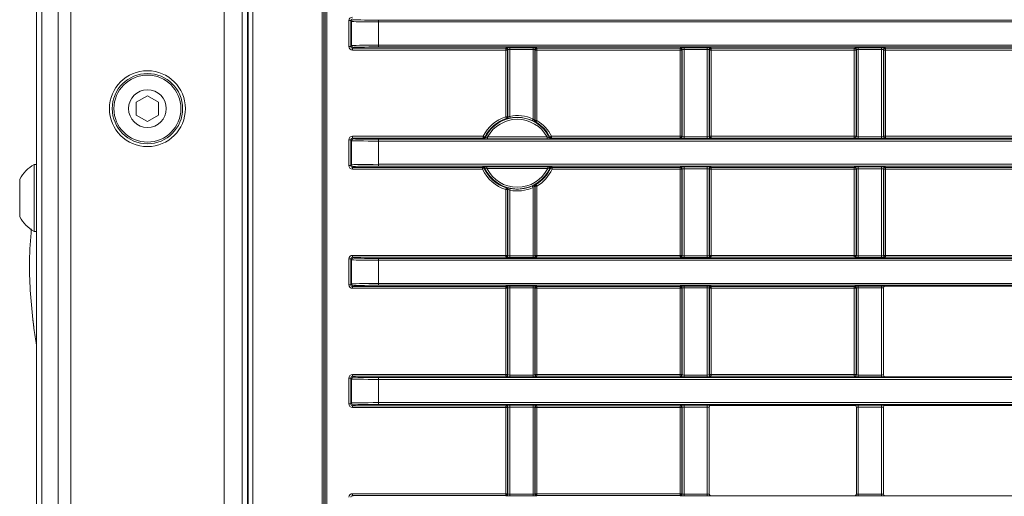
# Model space of a CAD drawing. Header units: millimetres. Extents: x 0 to 1118, y 0 to 864.
# Tile 335 of 390: x 460 to 488, y 646 to 660. Entities that reach past the tile are written whole.
import ezdxf

# ---------------------------------------------------------------- set-up
doc = ezdxf.new("R2010")
doc.units = ezdxf.units.MM

msp = doc.modelspace()

# ---------------------------------------------------------------- linework, layer by layer
at = {"color": 7, "linetype": 'Continuous', "lineweight": 15}
for p, q in [((466.3566, 606.7278), (466.3566, 665.343)), ((460.4512, 664.4104), (460.4512, 607.6604)), ((466.2012, 664.4104), (466.2012, 607.6604)), ((473.6379, 657.0448), (473.6379, 658.9383)), ((474.3896, 658.9383), (474.3896, 656.9449)), ((463.5548, 657.6462), (463.2423, 657.4658)), ((463.2423, 657.4658), (463.2423, 657.1049)), ((463.8673, 657.4658), (463.5548, 657.6462)), ((463.8673, 657.1049), (463.8673, 657.4658)), ((463.2423, 657.1049), (463.5548, 656.9245)), ((463.5548, 656.9245), (463.8673, 657.1049)), ((460.4512, 655.7229), (460.3862, 655.7229)), ((460.3862, 655.7229), (460.3862, 654.7854)), ((459.9812, 655.3131), (459.9812, 654.7854)), ((473.6379, 653.1658), (473.6379, 655.0259)), ((474.3896, 655.1258), (474.3896, 653.1658)), ((459.9812, 654.7854), (459.9812, 654.2576)), ((460.3862, 654.7854), (460.3862, 653.8479)), ((460.3862, 653.8479), (460.4512, 653.8479)), ((484.1414, 649.8314), (484.1414, 652.2643)), ((484.1913, 652.3143), (488.2111, 652.3143)), ((484.1913, 649.7814), (488.2111, 649.7814)), ((479.2664, 646.4953), (479.2664, 648.9282)), ((479.3163, 648.9782), (483.3361, 648.9782)), ((483.3861, 648.9282), (483.3861, 646.4953)), ((484.1414, 646.4953), (484.1414, 648.9282)), ((484.1913, 648.9782), (488.2111, 648.9782)), ((479.3163, 646.4453), (483.3361, 646.4453)), ((484.1913, 646.4453), (488.2111, 646.4453))]:
    msp.add_line(p, q, dxfattribs=at)
at = {"color": 9, "linetype": 'Continuous', "lineweight": 0}
for p, q in [((466.3741, 606.735), (466.3741, 665.3357)), ((466.4991, 665.3357), (466.4991, 606.735)), ((460.5977, 664.4104), (460.5977, 607.6604)), ((461.0548, 664.4104), (461.0548, 607.6604)), ((461.4083, 664.4104), (461.4083, 607.6604)), ((465.7012, 664.4104), (465.7012, 607.6604)), ((468.44, 609.7202), (468.44, 662.3505)), ((468.49, 662.3505), (468.49, 609.7202)), ((468.5254, 609.772), (468.5254, 662.2987)), ((468.5754, 662.2987), (468.5754, 609.772)), ((469.19, 659.0269), (469.19, 659.7494)), ((469.19, 659.7494), (469.24, 659.7494)), ((469.2634, 659.726), (469.24, 659.7494)), ((469.24, 659.7494), (469.24, 659.0269)), ((469.2634, 659.0503), (469.2634, 659.726)), ((470.0133, 659.714), (470.0133, 659.764)), ((470.0133, 659.764), (609.6392, 659.764)), ((609.6392, 659.714), (470.0133, 659.714)), ((470.0133, 659.714), (470.0133, 659.0623)), ((470.0133, 659.0123), (470.0133, 659.0623)), ((470.0133, 659.0623), (609.6392, 659.0623)), ((469.19, 659.0269), (469.24, 659.0269)), ((469.24, 659.0269), (469.2634, 659.0503)), ((469.3134, 659.0003), (469.29, 658.9769)), ((469.29, 658.9769), (473.5765, 658.9769)), ((469.29, 658.9269), (469.29, 658.9769)), ((473.5765, 658.9269), (469.29, 658.9269)), ((609.6392, 659.0123), (470.0133, 659.0123)), ((473.5765, 658.9769), (473.5879, 658.9883)), ((473.5765, 658.9269), (473.5765, 658.9769)), ((473.5765, 657.0531), (473.5765, 658.9269)), ((473.5765, 658.9269), (473.6265, 658.9269)), ((473.6379, 658.9383), (473.6265, 658.9269)), ((473.6265, 658.9269), (473.6265, 657.0531)), ((473.6879, 658.99), (474.3396, 658.99)), ((473.6879, 658.94), (473.6879, 658.99)), ((474.3396, 658.94), (473.6879, 658.94)), ((473.6879, 658.94), (473.6879, 657.0688)), ((474.3396, 658.94), (474.3396, 658.99)), ((474.3396, 656.9952), (474.3396, 658.94)), ((474.401, 658.9269), (474.3896, 658.9383)), ((474.401, 656.9514), (474.401, 658.9269)), ((474.401, 658.9269), (474.451, 658.9269)), ((474.4396, 658.9883), (474.451, 658.9769)), ((474.451, 658.9769), (478.4515, 658.9769)), ((474.451, 658.9269), (474.451, 658.9769)), ((478.4515, 658.9269), (474.451, 658.9269)), ((474.451, 658.9269), (474.451, 656.9514)), ((478.4515, 658.9769), (478.4629, 658.9883)), ((478.4515, 658.9269), (478.4515, 658.9769)), ((478.4515, 658.9269), (478.5015, 658.9269)), ((478.4515, 656.5133), (478.4515, 658.9269)), ((478.5129, 658.9383), (478.5015, 658.9269)), ((478.5015, 658.9269), (478.5015, 656.5133)), ((478.5129, 656.5019), (478.5129, 658.9383)), ((478.5629, 658.99), (479.2146, 658.99)), ((478.5629, 658.94), (478.5629, 658.99)), ((479.2146, 658.94), (478.5629, 658.94)), ((478.5629, 658.94), (478.5629, 656.5002)), ((479.2146, 658.94), (479.2146, 658.99)), ((479.2146, 656.5002), (479.2146, 658.94)), ((479.2646, 658.9383), (479.2646, 656.5019)), ((479.276, 658.9269), (479.2646, 658.9383)), ((479.276, 656.5133), (479.276, 658.9269)), ((479.276, 658.9269), (479.326, 658.9269)), ((479.3146, 658.9883), (479.326, 658.9769)), ((479.326, 658.9769), (483.3265, 658.9769)), ((479.326, 658.9269), (479.326, 658.9769)), ((479.326, 658.9269), (479.326, 656.5133)), ((483.3265, 658.9269), (479.326, 658.9269)), ((483.3265, 658.9769), (483.3379, 658.9883)), ((483.3265, 658.9269), (483.3265, 658.9769)), ((483.3265, 656.5133), (483.3265, 658.9269)), ((483.3265, 658.9269), (483.3765, 658.9269)), ((483.3879, 658.9383), (483.3765, 658.9269)), ((483.3765, 658.9269), (483.3765, 656.5133)), ((483.3879, 656.5019), (483.3879, 658.9383)), ((483.4379, 658.99), (484.0896, 658.99)), ((483.4379, 658.94), (483.4379, 658.99)), ((484.0896, 658.94), (483.4379, 658.94)), ((483.4379, 658.94), (483.4379, 656.5002)), ((484.0896, 658.94), (484.0896, 658.99)), ((484.0896, 656.5002), (484.0896, 658.94)), ((484.1396, 658.9383), (484.1396, 656.5019)), ((484.151, 658.9269), (484.1396, 658.9383)), ((484.151, 656.5133), (484.151, 658.9269)), ((484.151, 658.9269), (484.201, 658.9269)), ((484.1896, 658.9883), (484.201, 658.9769)), ((484.201, 658.9769), (488.2015, 658.9769)), ((484.201, 658.9269), (484.201, 658.9769)), ((488.2015, 658.9269), (484.201, 658.9269)), ((484.201, 658.9269), (484.201, 656.5133)), ((473.5765, 657.0531), (473.5917, 657.0055)), ((473.5765, 657.0531), (473.6265, 657.0531)), ((473.6265, 657.0531), (473.6379, 657.0448)), ((473.698, 657.0198), (473.6879, 657.0688)), ((474.3188, 656.9498), (474.3396, 656.9952)), ((474.3896, 656.9449), (474.401, 656.9514)), ((474.401, 656.9514), (474.451, 656.9514)), ((474.4252, 656.9085), (474.451, 656.9514)), ((469.19, 655.6908), (469.19, 656.4133)), ((469.19, 656.4133), (469.24, 656.4133)), ((469.2634, 656.3899), (469.24, 656.4133)), ((469.24, 656.4133), (469.24, 655.6908)), ((469.2634, 655.7142), (469.2634, 656.3899)), ((469.29, 656.5133), (469.29, 656.4633)), ((469.29, 656.5133), (472.9457, 656.5133)), ((469.29, 656.4633), (469.3134, 656.4399)), ((472.9457, 656.4633), (469.29, 656.4633)), ((470.0133, 656.3779), (470.0133, 656.4279)), ((470.0133, 656.4279), (609.6392, 656.4279)), ((470.0133, 656.3779), (470.0133, 655.7262)), ((609.6392, 656.3779), (470.0133, 656.3779)), ((472.9457, 656.4633), (472.9457, 656.5133)), ((472.9457, 656.5133), (472.9905, 656.4909)), ((472.9566, 656.4458), (472.9457, 656.4633)), ((473.0683, 656.4441), (473.0683, 656.4941)), ((473.0683, 656.4941), (474.7341, 656.4941)), ((474.7341, 656.4441), (473.0683, 656.4441)), ((474.7341, 656.4441), (474.7341, 656.4941)), ((474.812, 656.4909), (474.8567, 656.5133)), ((474.8567, 656.4633), (474.8459, 656.4458)), ((474.8567, 656.5133), (474.8567, 656.4633)), ((474.8567, 656.5133), (478.4515, 656.5133)), ((478.4515, 656.4633), (474.8567, 656.4633)), ((478.4515, 656.5133), (478.5015, 656.5133)), ((478.4515, 656.4633), (478.4515, 656.5133)), ((478.4629, 656.4519), (478.4515, 656.4633)), ((478.5015, 656.5133), (478.5129, 656.5019)), ((478.5629, 656.4502), (478.5629, 656.5002)), ((478.5629, 656.5002), (479.2146, 656.5002)), ((479.2146, 656.4502), (478.5629, 656.4502)), ((479.2146, 656.4502), (479.2146, 656.5002)), ((479.2646, 656.5019), (479.276, 656.5133)), ((479.276, 656.5133), (479.326, 656.5133)), ((479.326, 656.4633), (479.3146, 656.4519)), ((479.326, 656.4633), (479.326, 656.5133)), ((479.326, 656.5133), (483.3265, 656.5133)), ((483.3265, 656.4633), (479.326, 656.4633)), ((483.3265, 656.4633), (483.3265, 656.5133)), ((483.3265, 656.5133), (483.3765, 656.5133)), ((483.3379, 656.4519), (483.3265, 656.4633)), ((483.3765, 656.5133), (483.3879, 656.5019)), ((483.4379, 656.4502), (483.4379, 656.5002)), ((483.4379, 656.5002), (484.0896, 656.5002)), ((484.0896, 656.4502), (483.4379, 656.4502)), ((484.0896, 656.4502), (484.0896, 656.5002)), ((484.1396, 656.5019), (484.151, 656.5133)), ((484.151, 656.5133), (484.201, 656.5133)), ((484.201, 656.4633), (484.1896, 656.4519)), ((484.201, 656.4633), (484.201, 656.5133)), ((484.201, 656.5133), (488.2015, 656.5133)), ((488.2015, 656.4633), (484.201, 656.4633)), ((469.19, 655.6908), (469.24, 655.6908)), ((469.24, 655.6908), (469.2634, 655.7142)), ((469.3134, 655.6642), (469.29, 655.6408)), ((469.29, 655.6408), (472.9298, 655.6408)), ((469.29, 655.5908), (469.29, 655.6408)), ((472.9298, 655.5908), (469.29, 655.5908)), ((470.0133, 655.7262), (609.6392, 655.7262)), ((470.0133, 655.6762), (470.0133, 655.7262)), ((609.6392, 655.6762), (470.0133, 655.6762)), ((472.9298, 655.6408), (472.9411, 655.6583)), ((472.9298, 655.5908), (472.9298, 655.6408)), ((472.9752, 655.6116), (472.9298, 655.5908)), ((473.0508, 655.66), (474.7517, 655.66)), ((473.0508, 655.66), (473.0508, 655.61)), ((474.7517, 655.61), (473.0508, 655.61)), ((474.7517, 655.66), (474.7517, 655.61)), ((474.8727, 655.5908), (474.8272, 655.6116)), ((474.8614, 655.6583), (474.8727, 655.6408)), ((474.8727, 655.6408), (478.4515, 655.6408)), ((474.8727, 655.6408), (474.8727, 655.5908)), ((478.4515, 655.5908), (474.8727, 655.5908)), ((478.4515, 655.6408), (478.4629, 655.6522)), ((478.4515, 655.5908), (478.4515, 655.6408)), ((478.4515, 655.5908), (478.5015, 655.5908)), ((478.4515, 653.1771), (478.4515, 655.5908)), ((478.5129, 655.6022), (478.5015, 655.5908)), ((478.5015, 655.5908), (478.5015, 653.1771)), ((478.5129, 653.1658), (478.5129, 655.6022)), ((478.5629, 655.6539), (479.2146, 655.6539)), ((478.5629, 655.6039), (478.5629, 655.6539)), ((479.2146, 655.6039), (478.5629, 655.6039)), ((478.5629, 655.6039), (478.5629, 653.1641)), ((479.2146, 655.6039), (479.2146, 655.6539)), ((479.2146, 653.1641), (479.2146, 655.6039)), ((479.2646, 655.6022), (479.2646, 653.1658)), ((479.276, 655.5908), (479.2646, 655.6022)), ((479.276, 653.1771), (479.276, 655.5908)), ((479.276, 655.5908), (479.326, 655.5908)), ((479.3146, 655.6522), (479.326, 655.6408)), ((479.326, 655.6408), (483.3265, 655.6408)), ((479.326, 655.5908), (479.326, 655.6408)), ((479.326, 655.5908), (479.326, 653.1771)), ((483.3265, 655.5908), (479.326, 655.5908)), ((483.3265, 655.6408), (483.3379, 655.6522)), ((483.3265, 655.5908), (483.3265, 655.6408)), ((483.3265, 653.1771), (483.3265, 655.5908)), ((483.3265, 655.5908), (483.3765, 655.5908)), ((483.3879, 655.6022), (483.3765, 655.5908)), ((483.3765, 655.5908), (483.3765, 653.1771)), ((483.3879, 653.1658), (483.3879, 655.6022)), ((483.4379, 655.6539), (484.0896, 655.6539)), ((483.4379, 655.6039), (483.4379, 655.6539)), ((484.0896, 655.6039), (483.4379, 655.6039)), ((483.4379, 655.6039), (483.4379, 653.1641)), ((484.0896, 655.6039), (484.0896, 655.6539)), ((484.0896, 653.1641), (484.0896, 655.6039)), ((484.1396, 655.6022), (484.1396, 653.1658)), ((484.151, 655.5908), (484.1396, 655.6022)), ((484.151, 653.1771), (484.151, 655.5908)), ((484.151, 655.5908), (484.201, 655.5908)), ((484.1896, 655.6522), (484.201, 655.6408)), ((484.201, 655.6408), (488.2015, 655.6408)), ((484.201, 655.5908), (484.201, 655.6408)), ((484.201, 655.5908), (484.201, 653.1771)), ((488.2015, 655.5908), (484.201, 655.5908)), ((473.5765, 655.0176), (473.5917, 655.0652)), ((473.5765, 653.1771), (473.5765, 655.0176)), ((473.5765, 655.0176), (473.6265, 655.0176)), ((473.6379, 655.0259), (473.6265, 655.0176)), ((473.6265, 655.0176), (473.6265, 653.1771)), ((473.6879, 655.0019), (473.698, 655.0509)), ((473.6879, 655.0019), (473.6879, 653.1641)), ((474.3396, 655.0755), (474.3188, 655.121)), ((474.3396, 653.1641), (474.3396, 655.0755)), ((474.401, 655.1193), (474.3896, 655.1258)), ((474.401, 653.1771), (474.401, 655.1193)), ((474.401, 655.1193), (474.451, 655.1193)), ((474.451, 655.1193), (474.4252, 655.1622)), ((474.451, 655.1193), (474.451, 653.1771)), ((469.19, 653.0772), (469.24, 653.0772)), ((469.19, 652.3547), (469.19, 653.0772)), ((469.2634, 653.0538), (469.24, 653.0772)), ((469.24, 653.0772), (469.24, 652.3547)), ((469.2634, 652.378), (469.2634, 653.0538)), ((469.29, 653.1771), (473.5765, 653.1771)), ((469.29, 653.1771), (469.29, 653.1272)), ((469.29, 653.1272), (469.3134, 653.1038)), ((473.5765, 653.1272), (469.29, 653.1272)), ((470.0133, 653.0418), (470.0133, 653.0918)), ((470.0133, 653.0918), (609.6392, 653.0918)), ((470.0133, 653.0418), (470.0133, 652.3901)), ((609.6392, 653.0418), (470.0133, 653.0418)), ((473.5765, 653.1771), (473.5765, 653.1272)), ((473.5765, 653.1771), (473.6265, 653.1771)), ((473.5879, 653.1158), (473.5765, 653.1272)), ((473.6265, 653.1771), (473.6379, 653.1658)), ((473.6879, 653.1141), (473.6879, 653.1641)), ((473.6879, 653.1641), (474.3396, 653.1641)), ((474.3396, 653.1141), (473.6879, 653.1141)), ((474.3396, 653.1141), (474.3396, 653.1641)), ((474.3896, 653.1658), (474.401, 653.1771)), ((474.401, 653.1771), (474.451, 653.1771)), ((474.451, 653.1272), (474.4396, 653.1158)), ((474.451, 653.1272), (474.451, 653.1771)), ((474.451, 653.1771), (478.4515, 653.1771)), ((478.4515, 653.1272), (474.451, 653.1272)), ((478.4515, 653.1272), (478.4515, 653.1771)), ((478.5015, 653.1771), (478.4515, 653.1771)), ((478.4629, 653.1158), (478.4515, 653.1272)), ((478.5015, 653.1771), (478.5129, 653.1658)), ((478.5629, 653.1141), (478.5629, 653.1641)), ((478.5629, 653.1641), (479.2146, 653.1641)), ((479.2146, 653.1141), (478.5629, 653.1141)), ((479.2146, 653.1141), (479.2146, 653.1641)), ((479.2646, 653.1658), (479.276, 653.1771)), ((479.326, 653.1771), (479.276, 653.1771)), ((479.326, 653.1272), (479.3146, 653.1158)), ((479.326, 653.1272), (479.326, 653.1771)), ((479.326, 653.1771), (483.3265, 653.1771)), ((483.3265, 653.1272), (479.326, 653.1272)), ((483.3765, 653.1771), (483.3265, 653.1771)), ((483.3265, 653.1272), (483.3265, 653.1771)), ((483.3379, 653.1158), (483.3265, 653.1272)), ((483.3765, 653.1771), (483.3879, 653.1658)), ((483.4379, 653.1141), (483.4379, 653.1641)), ((483.4379, 653.1641), (484.0896, 653.1641)), ((484.0896, 653.1141), (483.4379, 653.1141)), ((484.0896, 653.1141), (484.0896, 653.1641)), ((484.1396, 653.1658), (484.151, 653.1771)), ((484.201, 653.1771), (484.151, 653.1771)), ((484.201, 653.1272), (484.1896, 653.1158)), ((484.201, 653.1272), (484.201, 653.1771)), ((484.201, 653.1771), (488.2015, 653.1771)), ((488.2015, 653.1272), (484.201, 653.1272)), ((469.19, 652.3547), (469.24, 652.3547)), ((469.24, 652.3547), (469.2634, 652.378)), ((469.3134, 652.3281), (469.29, 652.3047)), ((469.29, 652.3047), (473.5765, 652.3047)), ((469.29, 652.2547), (469.29, 652.3047)), ((473.5765, 652.2547), (469.29, 652.2547)), ((470.0133, 652.3901), (609.6392, 652.3901)), ((470.0133, 652.3401), (470.0133, 652.3901)), ((609.6392, 652.3401), (470.0133, 652.3401)), ((473.5765, 652.3047), (473.5879, 652.3161)), ((473.5765, 652.2547), (473.5765, 652.3047)), ((473.5765, 649.841), (473.5765, 652.2547)), ((473.5765, 652.2547), (473.6265, 652.2547)), ((473.6379, 652.2661), (473.6265, 652.2547)), ((473.6265, 652.2547), (473.6265, 649.841)), ((473.6379, 649.8297), (473.6379, 652.2661)), ((473.6879, 652.3178), (474.3396, 652.3178)), ((473.6879, 652.2678), (473.6879, 652.3178)), ((474.3396, 652.2678), (473.6879, 652.2678)), ((473.6879, 652.2678), (473.6879, 649.8279)), ((474.3396, 652.2678), (474.3396, 652.3178)), ((474.3396, 649.8279), (474.3396, 652.2678)), ((474.3896, 652.2661), (474.3896, 649.8297)), ((474.401, 652.2547), (474.3896, 652.2661)), ((474.401, 649.841), (474.401, 652.2547)), ((474.401, 652.2547), (474.451, 652.2547)), ((474.4396, 652.3161), (474.451, 652.3047)), ((474.451, 652.3047), (478.4515, 652.3047)), ((474.451, 652.2547), (474.451, 652.3047)), ((478.4515, 652.2547), (474.451, 652.2547)), ((474.451, 652.2547), (474.451, 649.841)), ((478.4515, 652.3047), (478.4629, 652.3161)), ((478.4515, 652.2547), (478.4515, 652.3047)), ((478.4515, 652.2547), (478.5015, 652.2547)), ((478.4515, 649.841), (478.4515, 652.2547)), ((478.5129, 652.2661), (478.5015, 652.2547)), ((478.5015, 652.2547), (478.5015, 649.841)), ((478.5129, 649.8297), (478.5129, 652.2661)), ((478.5629, 652.3178), (479.2146, 652.3178)), ((478.5629, 652.2678), (478.5629, 652.3178)), ((479.2146, 652.2678), (478.5629, 652.2678)), ((478.5629, 652.2678), (478.5629, 649.8279)), ((479.2146, 652.2678), (479.2146, 652.3178)), ((479.2146, 649.8279), (479.2146, 652.2678)), ((479.2646, 652.2661), (479.2646, 649.8297)), ((479.276, 652.2547), (479.2646, 652.2661)), ((479.276, 649.841), (479.276, 652.2547)), ((479.276, 652.2547), (479.326, 652.2547)), ((479.3146, 652.3161), (479.326, 652.3047)), ((479.326, 652.3047), (483.3265, 652.3047)), ((479.326, 652.2547), (479.326, 652.3047)), ((479.326, 652.2547), (479.326, 649.841)), ((483.3265, 652.2547), (479.326, 652.2547)), ((483.3265, 652.3047), (483.3379, 652.3161)), ((483.3265, 652.2547), (483.3265, 652.3047)), ((483.3265, 649.841), (483.3265, 652.2547)), ((483.3265, 652.2547), (483.3765, 652.2547)), ((483.3879, 652.2661), (483.3765, 652.2547)), ((483.3765, 652.2547), (483.3765, 649.841)), ((483.3879, 649.8297), (483.3879, 652.2661)), ((483.4379, 652.3178), (484.0896, 652.3178)), ((483.4379, 652.2678), (483.4379, 652.3178)), ((484.0896, 652.2678), (483.4379, 652.2678)), ((483.4379, 652.2678), (483.4379, 649.8279)), ((484.0896, 652.2678), (484.0896, 652.3178)), ((484.0896, 649.8279), (484.0896, 652.2678)), ((484.1396, 652.2661), (484.1396, 649.8297)), ((484.1414, 652.2643), (484.1396, 652.2661)), ((484.1896, 652.3161), (484.1913, 652.3143)), ((469.19, 649.0186), (469.19, 649.741)), ((469.19, 649.741), (469.24, 649.741)), ((469.2634, 649.7177), (469.24, 649.741)), ((469.24, 649.741), (469.24, 649.0186)), ((469.2634, 649.0419), (469.2634, 649.7177)), ((469.29, 649.841), (473.5765, 649.841)), ((469.29, 649.841), (469.29, 649.791)), ((469.29, 649.791), (469.3134, 649.7677)), ((473.5765, 649.791), (469.29, 649.791)), ((470.0133, 649.7057), (470.0133, 649.7557)), ((470.0133, 649.7557), (609.6392, 649.7557)), ((470.0133, 649.7057), (470.0133, 649.0539)), ((609.6392, 649.7057), (470.0133, 649.7057)), ((473.5765, 649.841), (473.6265, 649.841)), ((473.5765, 649.841), (473.5765, 649.791)), ((473.5879, 649.7797), (473.5765, 649.791)), ((473.6265, 649.841), (473.6379, 649.8297)), ((473.6879, 649.7779), (473.6879, 649.8279)), ((473.6879, 649.8279), (474.3396, 649.8279)), ((474.3396, 649.7779), (473.6879, 649.7779)), ((474.3396, 649.7779), (474.3396, 649.8279)), ((474.3896, 649.8297), (474.401, 649.841)), ((474.401, 649.841), (474.451, 649.841)), ((474.451, 649.791), (474.4396, 649.7797)), ((474.451, 649.791), (474.451, 649.841)), ((474.451, 649.841), (478.4515, 649.841)), ((478.4515, 649.791), (474.451, 649.791)), ((478.4515, 649.841), (478.5015, 649.841)), ((478.4515, 649.791), (478.4515, 649.841)), ((478.4629, 649.7797), (478.4515, 649.791)), ((478.5015, 649.841), (478.5129, 649.8297)), ((478.5629, 649.7779), (478.5629, 649.8279)), ((478.5629, 649.8279), (479.2146, 649.8279)), ((479.2146, 649.7779), (478.5629, 649.7779)), ((479.2146, 649.7779), (479.2146, 649.8279)), ((479.2646, 649.8297), (479.276, 649.841)), ((479.276, 649.841), (479.326, 649.841)), ((479.326, 649.791), (479.3146, 649.7797)), ((479.326, 649.791), (479.326, 649.841)), ((479.326, 649.841), (483.3265, 649.841)), ((483.3265, 649.791), (479.326, 649.791)), ((483.3265, 649.841), (483.3765, 649.841)), ((483.3265, 649.791), (483.3265, 649.841)), ((483.3379, 649.7797), (483.3265, 649.791)), ((483.3765, 649.841), (483.3879, 649.8297)), ((483.4379, 649.7779), (483.4379, 649.8279)), ((483.4379, 649.8279), (484.0896, 649.8279)), ((484.0896, 649.7779), (483.4379, 649.7779)), ((484.0896, 649.7779), (484.0896, 649.8279)), ((484.1396, 649.8297), (484.1414, 649.8314)), ((484.1913, 649.7814), (484.1896, 649.7797)), ((469.19, 649.0186), (469.24, 649.0186)), ((469.24, 649.0186), (469.2634, 649.0419)), ((469.3134, 648.9919), (469.29, 648.9686)), ((469.29, 648.9686), (473.5765, 648.9686)), ((469.29, 648.9186), (469.29, 648.9686)), ((473.5765, 648.9186), (469.29, 648.9186)), ((470.0133, 649.0539), (609.6392, 649.0539)), ((470.0133, 649.0039), (470.0133, 649.0539)), ((609.6392, 649.0039), (470.0133, 649.0039)), ((473.5765, 648.9686), (473.5879, 648.9799)), ((473.5765, 648.9186), (473.5765, 648.9686)), ((473.5765, 646.5049), (473.5765, 648.9186)), ((473.5765, 648.9186), (473.6265, 648.9186)), ((473.6379, 648.93), (473.6265, 648.9186)), ((473.6265, 648.9186), (473.6265, 646.5049)), ((473.6379, 646.4935), (473.6379, 648.93)), ((473.6879, 648.9817), (474.3396, 648.9817)), ((473.6879, 648.9317), (473.6879, 648.9817)), ((474.3396, 648.9317), (473.6879, 648.9317)), ((473.6879, 648.9317), (473.6879, 646.4918)), ((474.3396, 648.9317), (474.3396, 648.9817)), ((474.3396, 646.4918), (474.3396, 648.9317)), ((474.3896, 648.93), (474.3896, 646.4935)), ((474.401, 648.9186), (474.3896, 648.93)), ((474.401, 646.5049), (474.401, 648.9186)), ((474.401, 648.9186), (474.451, 648.9186)), ((474.4396, 648.9799), (474.451, 648.9686)), ((474.451, 648.9686), (478.4515, 648.9686)), ((474.451, 648.9186), (474.451, 648.9686)), ((478.4515, 648.9186), (474.451, 648.9186)), ((474.451, 648.9186), (474.451, 646.5049)), ((478.4515, 648.9686), (478.4629, 648.9799)), ((478.4515, 648.9186), (478.4515, 648.9686)), ((478.4515, 648.9186), (478.5015, 648.9186)), ((478.4515, 646.5049), (478.4515, 648.9186)), ((478.5129, 648.93), (478.5015, 648.9186)), ((478.5015, 648.9186), (478.5015, 646.5049)), ((478.5129, 646.4935), (478.5129, 648.93)), ((478.5629, 648.9817), (479.2146, 648.9817)), ((478.5629, 648.9317), (478.5629, 648.9817)), ((479.2146, 648.9317), (478.5629, 648.9317)), ((478.5629, 648.9317), (478.5629, 646.4918)), ((479.2146, 648.9317), (479.2146, 648.9817)), ((479.2146, 646.4918), (479.2146, 648.9317)), ((479.2646, 648.93), (479.2646, 646.4935)), ((479.2664, 648.9282), (479.2646, 648.93)), ((479.3146, 648.9799), (479.3163, 648.9782)), ((483.3361, 648.9782), (483.3379, 648.9799)), ((483.3879, 648.93), (483.3861, 648.9282)), ((483.3879, 646.4935), (483.3879, 648.93)), ((483.4379, 648.9817), (484.0896, 648.9817)), ((483.4379, 648.9317), (483.4379, 648.9817)), ((484.0896, 648.9317), (483.4379, 648.9317)), ((483.4379, 648.9317), (483.4379, 646.4918)), ((484.0896, 648.9317), (484.0896, 648.9817)), ((484.0896, 646.4918), (484.0896, 648.9317)), ((484.1396, 648.93), (484.1396, 646.4935)), ((484.1414, 648.9282), (484.1396, 648.93)), ((484.1896, 648.9799), (484.1913, 648.9782)), ((469.29, 646.5049), (469.29, 646.4549)), ((469.29, 646.5049), (473.5765, 646.5049)), ((469.29, 646.4549), (469.3134, 646.4316)), ((473.5765, 646.4549), (469.29, 646.4549)), ((473.5765, 646.5049), (473.6265, 646.5049)), ((473.5765, 646.5049), (473.5765, 646.4549)), ((473.5879, 646.4436), (473.5765, 646.4549)), ((473.6265, 646.5049), (473.6379, 646.4935)), ((473.6879, 646.4418), (473.6879, 646.4918)), ((473.6879, 646.4918), (474.3396, 646.4918)), ((474.3396, 646.4418), (473.6879, 646.4418)), ((474.3396, 646.4418), (474.3396, 646.4918)), ((474.3896, 646.4935), (474.401, 646.5049)), ((474.401, 646.5049), (474.451, 646.5049)), ((474.451, 646.4549), (474.4396, 646.4436)), ((474.451, 646.4549), (474.451, 646.5049)), ((474.451, 646.5049), (478.4515, 646.5049)), ((478.4515, 646.4549), (474.451, 646.4549)), ((478.4515, 646.5049), (478.5015, 646.5049)), ((478.4515, 646.4549), (478.4515, 646.5049)), ((478.4629, 646.4436), (478.4515, 646.4549)), ((478.5015, 646.5049), (478.5129, 646.4935)), ((478.5629, 646.4418), (478.5629, 646.4918)), ((478.5629, 646.4918), (479.2146, 646.4918)), ((479.2146, 646.4418), (478.5629, 646.4418)), ((479.2146, 646.4418), (479.2146, 646.4918)), ((479.2646, 646.4935), (479.2664, 646.4953)), ((479.3163, 646.4453), (479.3146, 646.4436)), ((483.3379, 646.4436), (483.3361, 646.4453)), ((483.3861, 646.4953), (483.3879, 646.4935)), ((483.4379, 646.4418), (483.4379, 646.4918)), ((483.4379, 646.4918), (484.0896, 646.4918)), ((484.0896, 646.4418), (483.4379, 646.4418)), ((484.0896, 646.4418), (484.0896, 646.4918)), ((484.1396, 646.4935), (484.1414, 646.4953)), ((484.1913, 646.4453), (484.1896, 646.4436))]:
    msp.add_line(p, q, dxfattribs=at)
at = {"color": 9, "linetype": 'Continuous', "lineweight": 0, "flags": 128}
msp.add_lwpolyline([(473.6369, 657.0349), (473.6372, 657.0369), (473.6379, 657.0448)], dxfattribs=at)
at = {"color": 7, "linetype": 'Continuous', "lineweight": 15}
for radius in [1.0625, 0.9837, 0.9375, 0.5278]:
    msp.add_circle((463.5548, 657.2854), radius, dxfattribs=at)
at = {"color": 9, "linetype": 'Continuous', "lineweight": 0}
for centre, radius, start, end in [((469.3134, 659.726), 0.05, 90.02044, 179.97956), ((469.3134, 659.0503), 0.05, 180.02044, 269.97956), ((473.5765, 658.9269), 0.05, 0.02044, 89.97956), ((473.5879, 658.9383), 0.05, 0.02044, 89.97956), ((474.4396, 658.9383), 0.05, 90.02044, 179.97956), ((474.451, 658.9269), 0.05, 90.02044, 179.97956), ((478.4515, 658.9269), 0.05, 0.02044, 89.97956), ((478.4629, 658.9383), 0.05, 0.02044, 89.97956), ((479.3146, 658.9383), 0.05, 90.02044, 179.97956), ((479.326, 658.9269), 0.05, 90.02044, 179.97956), ((483.3265, 658.9269), 0.05, 0.02044, 89.97956), ((483.3379, 658.9383), 0.05, 0.02044, 89.97956), ((484.1896, 658.9383), 0.05, 90.02044, 179.97956), ((484.201, 658.9269), 0.05, 90.02044, 179.97956), ((473.9012, 656.0354), 1.0683, 107.69532, 153.42779), ((473.9012, 656.0354), 1.0009, 25.98458, 154.01542), ((473.9012, 656.0354), 0.9509, 28.84197, 151.15803), ((473.5765, 657.0532), 0.05, 287.70933, 359.98599), ((471.5994, 654.4044), 3.2764, 52.30722, 52.54996), ((473.9012, 656.0354), 1.0552, 65.45449, 101.66535), ((474.4396, 656.945), 0.05, 180.01057, 239.36965), ((474.451, 656.9514), 0.05, 180.01049, 239.02124), ((476.4024, 653.5757), 3.8752, 120.67814, 120.86941), ((473.9012, 656.0354), 1.0683, 26.57221, 59.03173), ((469.3134, 656.3899), 0.05, 90.02044, 179.97956), ((472.9457, 656.5133), 0.05, 270.01157, 333.41622), ((472.9566, 656.4958), 0.05, 270.01172, 334.0037), ((476.0419, 658.4671), 3.6354, 212.92797, 213.24825), ((471.7711, 658.4602), 3.6229, 326.7512, 327.07258), ((474.8459, 656.4958), 0.05, 205.9963, 269.98828), ((474.8567, 656.5133), 0.05, 206.58378, 269.98843), ((478.4515, 656.5133), 0.05, 270.02044, 359.97956), ((478.4629, 656.5019), 0.05, 270.02044, 359.97956), ((479.3146, 656.5019), 0.05, 180.02044, 269.97956), ((479.326, 656.5133), 0.05, 180.02044, 269.97956), ((483.3265, 656.5133), 0.05, 270.02044, 359.97956), ((483.3379, 656.5019), 0.05, 270.02044, 359.97956), ((484.1896, 656.5019), 0.05, 180.02044, 269.97956), ((484.201, 656.5133), 0.05, 180.02044, 269.97956), ((469.3134, 655.7142), 0.05, 180.02044, 269.97956), ((472.9298, 655.5908), 0.05, 24.60221, 89.98792), ((473.9012, 656.0354), 1.0683, 204.59013, 252.30468), ((472.9411, 655.6083), 0.05, 23.99168, 89.98776), ((475.905, 653.6399), 3.5315, 145.72728, 146.06038), ((473.9012, 656.0354), 1.0009, 203.97944, 336.02056), ((473.9012, 656.0354), 0.9509, 206.57312, 333.42688), ((473.9012, 656.0354), 1.0683, 300.96827, 335.40987), ((471.8873, 653.6331), 3.5437, 33.94019, 34.27215), ((474.8727, 655.5908), 0.05, 90.01208, 155.39779), ((478.4515, 655.5908), 0.05, 0.02044, 89.97956), ((478.4629, 655.6022), 0.05, 0.02044, 89.97956), ((479.3146, 655.6022), 0.05, 90.02044, 179.97956), ((479.326, 655.5908), 0.05, 90.02044, 179.97956), ((483.3265, 655.5908), 0.05, 0.02044, 89.97956), ((483.3379, 655.6022), 0.05, 0.02044, 89.97956), ((484.1896, 655.6022), 0.05, 90.02044, 179.97956), ((484.201, 655.5908), 0.05, 90.02044, 179.97956), ((471.5985, 657.6675), 3.2779, 307.45009, 307.69272), ((473.5765, 655.0176), 0.05, 0.01401, 72.29067), ((473.5879, 655.0259), 0.05, 0.01414, 72.74053), ((473.9012, 656.0354), 1.0552, 258.33465, 294.54551), ((474.4396, 655.1258), 0.05, 120.63035, 179.98943), ((474.451, 655.1193), 0.05, 120.97876, 179.98951), ((476.4015, 658.4935), 3.8735, 239.13055, 239.3219), ((469.3134, 653.0538), 0.05, 90.02044, 179.97956), ((473.5765, 653.1772), 0.05, 270.02044, 359.97956), ((473.5879, 653.1658), 0.05, 270.02044, 359.97956), ((474.4396, 653.1658), 0.05, 180.02044, 269.97956), ((474.451, 653.1772), 0.05, 180.02044, 269.97956), ((478.4515, 653.1772), 0.05, 270.02044, 359.97956), ((478.4629, 653.1658), 0.05, 270.02044, 359.97956), ((479.3146, 653.1658), 0.05, 180.02044, 269.97956), ((479.326, 653.1772), 0.05, 180.02044, 269.97956), ((483.3265, 653.1772), 0.05, 270.02044, 359.97956), ((483.3379, 653.1658), 0.05, 270.02044, 359.97956), ((484.1896, 653.1658), 0.05, 180.02044, 269.97956), ((484.201, 653.1772), 0.05, 180.02044, 269.97956), ((469.3134, 652.3781), 0.05, 180.02044, 269.97956), ((473.5765, 652.2547), 0.05, 0.02044, 89.97956), ((473.5879, 652.266), 0.05, 0.02044, 89.97956), ((474.4396, 652.266), 0.05, 90.02044, 179.97956), ((474.451, 652.2547), 0.05, 90.02044, 179.97956), ((478.4515, 652.2547), 0.05, 0.02044, 89.97956), ((478.4629, 652.266), 0.05, 0.02044, 89.97956), ((479.3146, 652.266), 0.05, 90.02044, 179.97956), ((479.326, 652.2547), 0.05, 90.02044, 179.97956), ((483.3265, 652.2547), 0.05, 0.02044, 89.97956), ((483.3379, 652.266), 0.05, 0.02044, 89.97956), ((484.1896, 652.266), 0.05, 90.02044, 179.97956), ((469.3134, 649.7177), 0.05, 90.02044, 179.97956), ((473.5765, 649.841), 0.05, 270.02044, 359.97956), ((473.5879, 649.8297), 0.05, 270.02044, 359.97956), ((474.4396, 649.8297), 0.05, 180.02044, 269.97956), ((474.451, 649.841), 0.05, 180.02044, 269.97956), ((478.4515, 649.841), 0.05, 270.02044, 359.97956), ((478.4629, 649.8297), 0.05, 270.02044, 359.97956), ((479.3146, 649.8297), 0.05, 180.02044, 269.97956), ((479.326, 649.841), 0.05, 180.02044, 269.97956), ((483.3265, 649.841), 0.05, 270.02044, 359.97956), ((483.3379, 649.8297), 0.05, 270.02044, 359.97956), ((484.1896, 649.8297), 0.05, 180.02044, 269.97956), ((469.3134, 649.042), 0.05, 180.02044, 269.97956), ((473.5765, 648.9186), 0.05, 0.02044, 89.97956), ((473.5879, 648.9299), 0.05, 0.02044, 89.97956), ((474.4396, 648.9299), 0.05, 90.02044, 179.97956), ((474.451, 648.9186), 0.05, 90.02044, 179.97956), ((478.4515, 648.9186), 0.05, 0.02044, 89.97956), ((478.4629, 648.9299), 0.05, 0.02044, 89.97956), ((479.3146, 648.9299), 0.05, 90.02044, 179.97956), ((483.3379, 648.9299), 0.05, 0.02044, 89.97956), ((484.1896, 648.9299), 0.05, 90.02044, 179.97956), ((473.5765, 646.5049), 0.05, 270.02044, 359.97956), ((473.5879, 646.4936), 0.05, 270.02044, 359.97956), ((474.4396, 646.4936), 0.05, 180.02044, 269.97956), ((474.451, 646.5049), 0.05, 180.02044, 269.97956), ((478.4515, 646.5049), 0.05, 270.02044, 359.97956), ((478.4629, 646.4936), 0.05, 270.02044, 359.97956), ((479.3146, 646.4936), 0.05, 180.02044, 269.97956), ((483.3379, 646.4936), 0.05, 270.02044, 359.97956), ((484.1896, 646.4936), 0.05, 180.02044, 269.97956)]:
    msp.add_arc(centre, radius, start, end, dxfattribs=at)
at = {"color": 7, "linetype": 'Continuous', "lineweight": 15}
for centre, radius, start, end in [((473.9012, 656.0354), 1.0183, 107.69532, 153.42779), ((473.5879, 657.0448), 0.05, 287.25968, 348.56121), ((473.9012, 656.0354), 1.0053, 65.45449, 101.66535), ((473.9012, 656.0354), 1.0183, 26.57221, 59.03173), ((460.9249, 654.7854), 1.0813, 119.88215, 150.7838), ((473.9012, 656.0354), 1.0183, 204.59013, 252.30468), ((473.9012, 656.0354), 1.0183, 300.96827, 335.40987), ((474.8614, 655.6083), 0.05, 90.01224, 156.00832), ((473.9012, 656.0354), 1.0053, 258.33465, 294.54551), ((460.9249, 654.7854), 1.0813, 209.2162, 240.11785), ((474.1012, 653.0116), 13.85, 187.78237, 189.74881)]:
    msp.add_arc(centre, radius, start, end, dxfattribs=at)
at = {"color": 9, "linetype": 'Continuous', "lineweight": 0}
for centre, major_axis, ratio, start_param, end_param in [((469.29, 659.7493), (-0.0707, 0.0707), 0.9996955, 5.4979394, 7.0684312), ((469.29, 659.7493), (0.0354, -0.0354), 0.999087, 2.3563468, 3.9268385), ((470.0133, 659.7262), (0.75, 0), 0.0162914, 3.1590459, 4.712389), ((470.0133, 659.7762), (0.7, 0), 0.0174551, 3.1590459, 4.712389), ((470.0133, 659.0501), (0.75, 0), 0.0162914, 1.5707963, 3.1241394), ((469.29, 659.0269), (-0.0707, -0.0707), 0.9996955, 5.4979394, 7.0684312), ((469.29, 659.0269), (0.0354, 0.0354), 0.999087, 2.3563468, 3.9268385), ((470.0133, 659.0001), (0.7, 0), 0.0174551, 1.5707963, 3.1241394), ((473.6879, 658.9882), (0.1, 0), 0.0174551, 1.5707963, 3.1241394), ((473.6879, 658.9383), (0.05, 0), 0.0349101, 1.5707963, 3.1241394), ((474.3396, 658.9882), (0.1, 0), 0.0174551, 0.0174533, 1.5707963), ((474.3396, 658.9383), (0.05, 0), 0.0349101, 0.0174533, 1.5707963), ((478.5629, 658.9882), (0.1, 0), 0.0174551, 1.5707963, 3.1241394), ((478.5629, 658.9383), (0.05, 0), 0.0349101, 1.5707963, 3.1241394), ((479.2146, 658.9882), (0.1, 0), 0.0174551, 0.0174533, 1.5707963), ((479.2146, 658.9383), (0.05, 0), 0.0349101, 0.0174533, 1.5707963), ((483.4379, 658.9882), (0.1, 0), 0.0174551, 1.5707963, 3.1241394), ((483.4379, 658.9383), (0.05, 0), 0.0349101, 1.5707963, 3.1241394), ((484.0896, 658.9882), (0.1, 0), 0.0174551, 0.0174533, 1.5707963), ((484.0896, 658.9383), (0.05, 0), 0.0349101, 0.0174533, 1.5707963), ((469.29, 656.4132), (-0.0707, 0.0707), 0.9996955, 5.4979394, 7.0684312), ((469.29, 656.4132), (0.0354, -0.0354), 0.999087, 2.3563468, 3.9268385), ((470.0133, 656.3901), (0.75, 0), 0.0162914, 3.1590459, 4.712389), ((470.0133, 656.4401), (0.7, 0), 0.0174551, 3.1590459, 4.712389), ((478.5629, 656.4519), (0.1, 0), 0.0174551, 3.1590459, 4.712389), ((478.5629, 656.5019), (0.05, 0), 0.0349101, 3.1590459, 4.712389), ((479.2146, 656.5019), (0.05, 0), 0.0349101, 4.712389, 6.265732), ((479.2146, 656.4519), (0.1, 0), 0.0174551, 4.712389, 6.265732), ((483.4379, 656.4519), (0.1, 0), 0.0174551, 3.1590459, 4.712389), ((483.4379, 656.5019), (0.05, 0), 0.0349101, 3.1590459, 4.712389), ((484.0896, 656.5019), (0.05, 0), 0.0349101, 4.712389, 6.265732), ((484.0896, 656.4519), (0.1, 0), 0.0174551, 4.712389, 6.265732), ((469.29, 655.6908), (-0.0707, -0.0707), 0.9996955, 5.4979394, 7.0684312), ((469.29, 655.6908), (0.0354, 0.0354), 0.999087, 2.3563468, 3.9268385), ((470.0133, 655.7139), (0.75, 0), 0.0162914, 1.5707963, 3.1241394), ((470.0133, 655.664), (0.7, 0), 0.0174551, 1.5707963, 3.1241394), ((478.5629, 655.6521), (0.1, 0), 0.0174551, 1.5707963, 3.1241394), ((478.5629, 655.6021), (0.05, 0), 0.0349101, 1.5707963, 3.1241394), ((479.2146, 655.6521), (0.1, 0), 0.0174551, 0.0174533, 1.5707963), ((479.2146, 655.6021), (0.05, 0), 0.0349101, 0.0174533, 1.5707963), ((483.4379, 655.6521), (0.1, 0), 0.0174551, 1.5707963, 3.1241394), ((483.4379, 655.6021), (0.05, 0), 0.0349101, 1.5707963, 3.1241394), ((484.0896, 655.6521), (0.1, 0), 0.0174551, 0.0174533, 1.5707963), ((484.0896, 655.6021), (0.05, 0), 0.0349101, 0.0174533, 1.5707963), ((469.29, 653.0771), (-0.0707, 0.0707), 0.9996955, 5.4979394, 7.0684312), ((469.29, 653.0771), (0.0354, -0.0354), 0.999087, 2.3563468, 3.9268385), ((470.0133, 653.054), (0.75, 0), 0.0162914, 3.1590459, 4.712389), ((470.0133, 653.104), (0.7, 0), 0.0174551, 3.1590459, 4.712389), ((473.6879, 653.1158), (0.1, 0), 0.0174551, 3.1590459, 4.712389), ((473.6879, 653.1658), (0.05, 0), 0.0349101, 3.1590459, 4.712389), ((474.3396, 653.1658), (0.05, 0), 0.0349101, 4.712389, 6.265732), ((474.3396, 653.1158), (0.1, 0), 0.0174551, 4.712389, 6.265732), ((478.5629, 653.1158), (0.1, 0), 0.0174551, 3.1590459, 4.712389), ((478.5629, 653.1658), (0.05, 0), 0.0349101, 3.1590459, 4.712389), ((479.2146, 653.1658), (0.05, 0), 0.0349101, 4.712389, 6.265732), ((479.2146, 653.1158), (0.1, 0), 0.0174551, 4.712389, 6.265732), ((483.4379, 653.1158), (0.1, 0), 0.0174551, 3.1590459, 4.712389), ((483.4379, 653.1658), (0.05, 0), 0.0349101, 3.1590459, 4.712389), ((484.0896, 653.1658), (0.05, 0), 0.0349101, 4.712389, 6.265732), ((484.0896, 653.1158), (0.1, 0), 0.0174551, 4.712389, 6.265732), ((469.29, 652.3547), (-0.0707, -0.0707), 0.9996955, 5.4979394, 7.0684312), ((469.29, 652.3547), (0.0354, 0.0354), 0.999087, 2.3563468, 3.9268385), ((470.0133, 652.3778), (0.75, 0), 0.0162914, 1.5707963, 3.1241394), ((470.0133, 652.3278), (0.7, 0), 0.0174551, 1.5707963, 3.1241394), ((473.6879, 652.316), (0.1, 0), 0.0174551, 1.5707963, 3.1241394), ((473.6879, 652.266), (0.05, 0), 0.0349101, 1.5707963, 3.1241394), ((474.3396, 652.316), (0.1, 0), 0.0174551, 0.0174533, 1.5707963), ((474.3396, 652.266), (0.05, 0), 0.0349101, 0.0174533, 1.5707963), ((478.5629, 652.316), (0.1, 0), 0.0174551, 1.5707963, 3.1241394), ((478.5629, 652.266), (0.05, 0), 0.0349101, 1.5707963, 3.1241394), ((479.2146, 652.316), (0.1, 0), 0.0174551, 0.0174533, 1.5707963), ((479.2146, 652.266), (0.05, 0), 0.0349101, 0.0174533, 1.5707963), ((483.4379, 652.316), (0.1, 0), 0.0174551, 1.5707963, 3.1241394), ((483.4379, 652.266), (0.05, 0), 0.0349101, 1.5707963, 3.1241394), ((484.0896, 652.316), (0.1, 0), 0.0174551, 0.0174533, 1.5707963), ((484.0896, 652.266), (0.05, 0), 0.0349101, 0.0174533, 1.5707963), ((469.29, 649.741), (-0.0707, 0.0707), 0.9996955, 5.4979394, 7.0684312), ((469.29, 649.741), (0.0354, -0.0354), 0.999087, 2.3563468, 3.9268385), ((470.0133, 649.7179), (0.75, 0), 0.0162914, 3.1590459, 4.712389), ((470.0133, 649.7679), (0.7, 0), 0.0174551, 3.1590459, 4.712389), ((473.6879, 649.7797), (0.1, 0), 0.0174551, 3.1590459, 4.712389), ((473.6879, 649.8297), (0.05, 0), 0.0349101, 3.1590459, 4.712389), ((474.3396, 649.8297), (0.05, 0), 0.0349101, 4.712389, 6.265732), ((474.3396, 649.7797), (0.1, 0), 0.0174551, 4.712389, 6.265732), ((478.5629, 649.7797), (0.1, 0), 0.0174551, 3.1590459, 4.712389), ((478.5629, 649.8297), (0.05, 0), 0.0349101, 3.1590459, 4.712389), ((479.2146, 649.8297), (0.05, 0), 0.0349101, 4.712389, 6.265732), ((479.2146, 649.7797), (0.1, 0), 0.0174551, 4.712389, 6.265732), ((483.4379, 649.7797), (0.1, 0), 0.0174551, 3.1590459, 4.712389), ((483.4379, 649.8297), (0.05, 0), 0.0349101, 3.1590459, 4.712389), ((484.0896, 649.8297), (0.05, 0), 0.0349101, 4.712389, 6.265732), ((484.0896, 649.7797), (0.1, 0), 0.0174551, 4.712389, 6.265732), ((469.29, 649.0186), (-0.0707, -0.0707), 0.9996955, 5.4979394, 7.0684312), ((469.29, 649.0186), (0.0354, 0.0354), 0.999087, 2.3563468, 3.9268385), ((470.0133, 649.0417), (0.75, 0), 0.0162914, 1.5707963, 3.1241394), ((470.0133, 648.9917), (0.7, 0), 0.0174551, 1.5707963, 3.1241394), ((473.6879, 648.9799), (0.1, 0), 0.0174551, 1.5707963, 3.1241394), ((473.6879, 648.9299), (0.05, 0), 0.0349101, 1.5707963, 3.1241394), ((474.3396, 648.9799), (0.1, 0), 0.0174551, 0.0174533, 1.5707963), ((474.3396, 648.9299), (0.05, 0), 0.0349101, 0.0174533, 1.5707963), ((478.5629, 648.9799), (0.1, 0), 0.0174551, 1.5707963, 3.1241394), ((478.5629, 648.9299), (0.05, 0), 0.0349101, 1.5707963, 3.1241394), ((479.2146, 648.9799), (0.1, 0), 0.0174551, 0.0174533, 1.5707963), ((479.2146, 648.9299), (0.05, 0), 0.0349101, 0.0174533, 1.5707963), ((483.4379, 648.9799), (0.1, 0), 0.0174551, 1.5707963, 3.1241394), ((483.4379, 648.9299), (0.05, 0), 0.0349101, 1.5707963, 3.1241394), ((484.0896, 648.9799), (0.1, 0), 0.0174551, 0.0174533, 1.5707963), ((484.0896, 648.9299), (0.05, 0), 0.0349101, 0.0174533, 1.5707963), ((469.29, 646.4049), (-0.0707, 0.0707), 0.9996955, 5.4979394, 7.0684312), ((469.29, 646.4049), (0.0354, -0.0354), 0.999087, 2.3563468, 3.9268385), ((473.6879, 646.4436), (0.1, 0), 0.0174551, 3.1590459, 4.712389), ((473.6879, 646.4936), (0.05, 0), 0.0349101, 3.1590459, 4.712389), ((474.3396, 646.4936), (0.05, 0), 0.0349101, 4.712389, 6.265732), ((474.3396, 646.4436), (0.1, 0), 0.0174551, 4.712389, 6.265732), ((478.5629, 646.4436), (0.1, 0), 0.0174551, 3.1590459, 4.712389), ((478.5629, 646.4936), (0.05, 0), 0.0349101, 3.1590459, 4.712389), ((479.2146, 646.4936), (0.05, 0), 0.0349101, 4.712389, 6.265732), ((479.2146, 646.4436), (0.1, 0), 0.0174551, 4.712389, 6.265732), ((483.4379, 646.4436), (0.1, 0), 0.0174551, 3.1590459, 4.712389), ((483.4379, 646.4936), (0.05, 0), 0.0349101, 3.1590459, 4.712389), ((484.0896, 646.4936), (0.05, 0), 0.0349101, 4.712389, 6.265732), ((484.0896, 646.4436), (0.1, 0), 0.0174551, 4.712389, 6.265732)]:
    msp.add_ellipse(centre, major_axis=major_axis, ratio=ratio, start_param=start_param, end_param=end_param, dxfattribs=at)
at = {"color": 7, "linetype": 'Continuous', "lineweight": 15}
for centre, major_axis, start_param, end_param in [((484.1914, 652.2643), (-0.0354, 0.0354), 5.4979394, 7.0684312), ((484.1914, 649.8314), (0.0354, 0.0354), 2.3563468, 3.9268385), ((479.3164, 648.9282), (0.0354, -0.0354), 2.3563468, 3.9268385), ((483.3361, 648.9282), (0.0354, 0.0354), 5.4979394, 7.0684312), ((484.1914, 648.9282), (0.0354, -0.0354), 2.3563468, 3.9268385), ((479.3164, 646.4953), (0.0354, 0.0354), 2.3563468, 3.9268385), ((483.3361, 646.4953), (0.0354, -0.0354), 5.4979394, 7.0684312), ((484.1914, 646.4953), (0.0354, 0.0354), 2.3563468, 3.9268385)]:
    msp.add_ellipse(centre, major_axis=major_axis, ratio=0.9996955, start_param=start_param, end_param=end_param, dxfattribs=at)
at = {"color": 9, "linetype": 'Continuous', "lineweight": 0}
for points, knots in [([(473.6027, 656.9971), (473.6031, 656.9971), (473.604, 656.9971), (473.6111, 656.9989), (473.6156, 657.0001)], [0, 0, 0, 0, 0.3470992, 1, 1, 1, 1]), ([(473.6879, 657.0688), (473.6751, 657.0636), (473.6629, 657.0576), (473.6443, 657.0479), (473.6381, 657.0444), (473.6379, 657.0448)], [0, 0, 0, 0, 0.5, 0.5, 1, 1, 1, 1]), ([(474.3188, 656.9498), (474.3434, 656.9386), (474.367, 656.9266), (474.4023, 656.908), (474.4137, 656.9016), (474.4141, 656.9019)], [0, 0, 0, 0, 0.5, 0.5, 1, 1, 1, 1]), ([(474.3896, 656.9449), (474.3895, 656.9448), (474.3873, 656.947), (474.3809, 656.9539), (474.3766, 656.9585), (474.3625, 656.9734), (474.3513, 656.9845), (474.3396, 656.9952)], [0, 0, 0, 0, 0.25, 0.25, 0.5, 0.5, 1, 1, 1, 1]), ([(472.9566, 656.4458), (472.9567, 656.4457), (472.9574, 656.4455), (472.9652, 656.445), (472.9816, 656.4447), (472.9902, 656.4446)], [0, 0, 0, 0, 0.1134279, 0.5339177, 1, 1, 1, 1]), ([(473.0683, 656.4941), (473.0534, 656.4889), (473.0383, 656.4841), (473.0189, 656.4782), (473.013, 656.4765), (473.0042, 656.4742), (473.0016, 656.4737), (473.0016, 656.4739)], [0, 0, 0, 0, 0.5, 0.5, 0.75, 0.75, 1, 1, 1, 1]), ([(474.8009, 656.4739), (474.8009, 656.4737), (474.7982, 656.4742), (474.7896, 656.4765), (474.7838, 656.4782), (474.7643, 656.484), (474.7491, 656.4889), (474.7341, 656.4941)], [0, 0, 0, 0, 0.25, 0.25, 0.5, 0.5, 1, 1, 1, 1]), ([(474.7721, 656.4442), (474.7822, 656.4442), (474.8023, 656.4444), (474.8258, 656.4448), (474.8424, 656.4452), (474.8447, 656.4456), (474.8459, 656.4458)], [0, 0, 0, 0, 0.2545505, 0.5087607, 0.7542196, 1, 1, 1, 1]), ([(473.0143, 655.6599), (473.0046, 655.6598), (472.9848, 655.6597), (472.9613, 655.6593), (472.9446, 655.6588), (472.9423, 655.6585), (472.9411, 655.6583)], [0, 0, 0, 0, 0.2451709, 0.5017959, 0.7507598, 1, 1, 1, 1]), ([(472.9868, 655.6286), (472.9869, 655.629), (472.9966, 655.6266), (473.0214, 655.6195), (473.0362, 655.6149), (473.0508, 655.61)], [0, 0, 0, 0, 0.5, 0.5, 1, 1, 1, 1]), ([(474.7517, 655.61), (474.7662, 655.6149), (474.7809, 655.6194), (474.7996, 655.6248), (474.8051, 655.6263), (474.8133, 655.6283), (474.8157, 655.6288), (474.8157, 655.6286)], [0, 0, 0, 0, 0.5, 0.5, 0.75, 0.75, 1, 1, 1, 1]), ([(474.8614, 655.6583), (474.8612, 655.6583), (474.8605, 655.6586), (474.8521, 655.6591), (474.8361, 655.6594), (474.8278, 655.6595)], [0, 0, 0, 0, 0.1372505, 0.5576931, 1, 1, 1, 1]), ([(473.6426, 655.0636), (473.6357, 655.0654), (473.6208, 655.0692), (473.6063, 655.0731), (473.6039, 655.0735), (473.6027, 655.0737)], [0, 0, 0, 0, 0.2985748, 0.6474066, 1, 1, 1, 1]), ([(473.6379, 655.0259), (473.6381, 655.0263), (473.6443, 655.0228), (473.6629, 655.0132), (473.6751, 655.0072), (473.6879, 655.0019)], [0, 0, 0, 0, 0.5, 0.5, 1, 1, 1, 1]), ([(474.3396, 655.0755), (474.3513, 655.0862), (474.3624, 655.0973), (474.3766, 655.1121), (474.3808, 655.1166), (474.3873, 655.1237), (474.3895, 655.1259), (474.3896, 655.1258)], [0, 0, 0, 0, 0.5, 0.5, 0.75, 0.75, 1, 1, 1, 1]), ([(474.4141, 655.1688), (474.414, 655.1688), (474.4134, 655.1687), (474.4067, 655.1652), (474.3927, 655.1577), (474.3856, 655.1539)], [0, 0, 0, 0, 0.1109359, 0.5529157, 1, 1, 1, 1])]:
    msp.add_open_spline(points, degree=3, knots=knots, dxfattribs=at)
at = {"color": 7, "linetype": 'Continuous', "lineweight": 15}
for points, knots in [([(473.6156, 657.0001), (473.6157, 657.0001), (473.6197, 657.0011), (473.6367, 657.0057), (473.6648, 657.0127), (473.6869, 657.0175), (473.698, 657.0198)], [0, 0, 0, 0, 0.00851776, 0.3431623, 0.67327606, 1, 1, 1, 1]), ([(472.9902, 656.4446), (472.9903, 656.4445), (472.9992, 656.4444), (473.0271, 656.4441), (473.0546, 656.4441), (473.0683, 656.4441)], [0, 0, 0, 0, 0.0101289, 0.5058652, 1, 1, 1, 1]), ([(474.7341, 656.4441), (474.7464, 656.4441), (474.7596, 656.4441), (474.7712, 656.4442), (474.7721, 656.4442)], [0, 0, 0, 0, 0.9229053, 1, 1, 1, 1]), ([(473.0508, 655.66), (473.0395, 655.66), (473.0267, 655.66), (473.0155, 655.6599), (473.0143, 655.6599)], [0, 0, 0, 0, 0.8915897, 1, 1, 1, 1]), ([(474.8278, 655.6595), (474.8274, 655.6595), (474.8186, 655.6597), (474.7915, 655.6599), (474.7649, 655.66), (474.7517, 655.66)], [0, 0, 0, 0, 0.0237696, 0.5125315, 1, 1, 1, 1]), ([(473.698, 655.0509), (473.6905, 655.0525), (473.6722, 655.0563), (473.6525, 655.0611), (473.6437, 655.0633), (473.6426, 655.0636)], [0, 0, 0, 0, 0.3805962, 0.921297, 1, 1, 1, 1]), ([(474.3856, 655.1539), (474.3849, 655.1536), (474.3772, 655.1494), (474.3537, 655.1373), (474.3304, 655.1264), (474.3188, 655.121)], [0, 0, 0, 0, 0.045967, 0.5256709, 1, 1, 1, 1]), ([(460.3067, 653.9203), (460.2827, 653.6211), (460.215, 652.7766), (460.2965, 651.9321), (460.3492, 651.3866)], [0, 0, 0, 0, 0.3541808, 1, 1, 1, 1]), ([(460.3492, 651.3866), (460.3525, 651.3584), (460.3592, 651.3019), (460.3681, 651.2265), (460.3747, 651.1704), (460.378, 651.1429), (460.3783, 651.14), (460.3784, 651.1392)], [0, 0, 0, 0, 0.2308318, 0.4616887, 0.6918116, 0.92041, 1, 1, 1, 1]), ([(460.3787, 651.1366), (460.3784, 651.1393), (460.3778, 651.1448), (460.3727, 651.1875), (460.3653, 651.2503), (460.357, 651.3207), (460.3514, 651.3676), (460.3492, 651.3866)], [0, 0, 0, 0, 0.2128382, 0.4256533, 0.6391323, 0.8540192, 1, 1, 1, 1])]:
    msp.add_open_spline(points, degree=3, knots=knots, dxfattribs=at)

doc.saveas('drawing.dxf')
